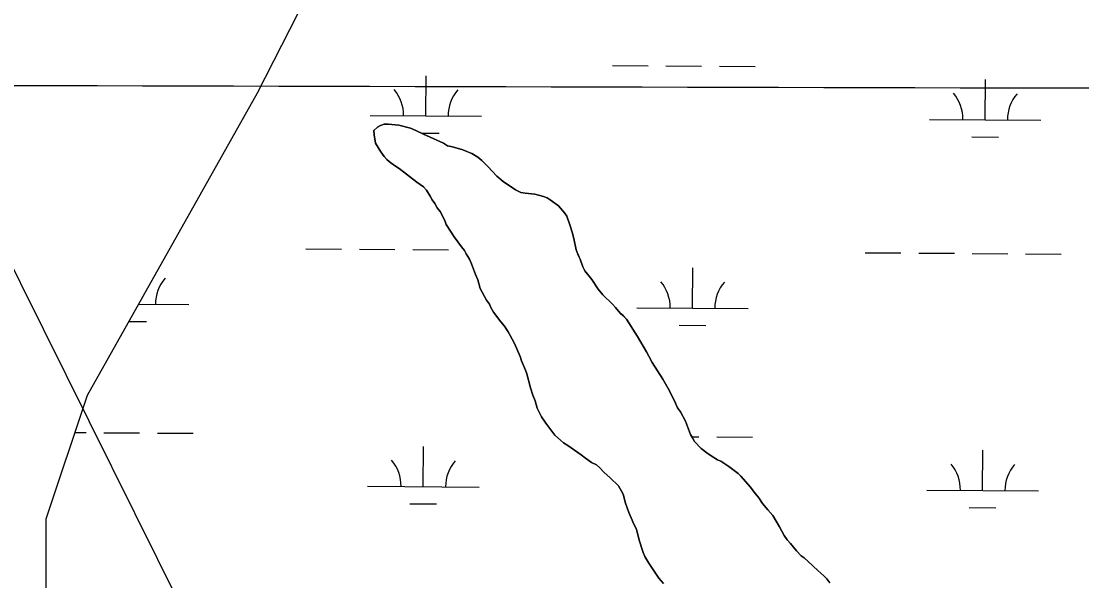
# Model space of a CAD drawing. Extents: x 3172231 to 3210228, y 940198 to 965780.
# Drawn here: x 3193675 to 3194627, y 951303 to 951805 of the extents above; entities that cross this region are included whole.
import ezdxf

# ---------------------------------------------------------------- set-up
doc = ezdxf.new("R2010")
doc.units = 0
for name, color, linetype in [('V-GRID-MAJR', 7, 'Continuous'), ('V-SITE-VEGE', 7, 'Continuous'), ('V-TOPO-BNDY', 7, 'Continuous'), ('V-TOPO-SHOR', 7, 'Continuous'), ('V-WETL-SWMP', 7, 'Continuous')]:
    doc.layers.add(name, color=color, linetype=linetype)

msp = doc.modelspace()

# ---------------------------------------------------------------- linework, layer by layer
at = {"layer": 'V-GRID-MAJR'}
msp.add_spline([(3176504.317, 951793.007), (3181720.753, 951778.211), (3186937.193, 951764.175), (3192153.634, 951750.897), (3197370.077, 951738.379), (3202586.522, 951726.618), (3207802.969, 951715.617)], degree=3, dxfattribs=at)
at = {"layer": 'V-SITE-VEGE'}
for points in [[(3194349.204, 951361.081), (3194344.678, 951366.205), (3194340.144, 951372.023), (3194336.65, 951377.157), (3194332.466, 951382.288), (3194329.324, 951386.738), (3194320.616, 951396.65), (3194318.183, 951399.04), (3194309.856, 951405.164), (3194302.576, 951409.919), (3194299.807, 951411.271), (3194293.917, 951414.663), (3194290.103, 951417.384), (3194284.893, 951421.47), (3194278.981, 951427.618), (3194277.223, 951431.047), (3194275.474, 951433.787), (3194270.883, 951445.804), (3194266.324, 951454.377), (3194263.881, 951457.8), (3194262.117, 951461.918), (3194259.307, 951467.751), (3194255.447, 951475.294), (3194250.544, 951483.518), (3194241.101, 951498.592), (3194237.949, 951504.076), (3194235.844, 951508.191), (3194227.789, 951521.898), (3194217.997, 951537.313), (3194214.866, 951540.729), (3194212.433, 951542.775), (3194208.251, 951547.901), (3194205.464, 951550.979), (3194196.774, 951559.167), (3194192.592, 951564.298), (3194186.997, 951572.86), (3194180.722, 951580.727), (3194178.962, 951584.501), (3194176.486, 951591.368), (3194175.086, 951594.112), (3194172.964, 951599.605), (3194170.799, 951609.925), (3194169.372, 951615.424), (3194167.594, 951621.265), (3194164.411, 951629.848), (3194162.316, 951632.93), (3194157.09, 951639.084), (3194149.459, 951644.528), (3194146.686, 951646.224), (3194143.573, 951647.573), (3194135.629, 951649.566), (3194127.005, 951650.52), (3194123.208, 951651.174), (3194118.36, 951653.539), (3194107.266, 951661.016), (3194101.708, 951665.788), (3194093.702, 951674.328), (3194088.138, 951679.79), (3194084.662, 951682.858), (3194079.122, 951685.91), (3194074.623, 951687.933), (3194071.166, 951689.281), (3194061.835, 951691.949), (3194057.346, 951692.943), (3194053.879, 951695.32), (3194035.885, 951703.422), (3194028.965, 951706.804), (3194024.119, 951708.827), (3194013.756, 951711.485), (3194004.1, 951712.429), (3194000.655, 951712.399), (3193997.219, 951711.332), (3193994.479, 951709.583), (3193991.402, 951706.797), (3193991.441, 951702.663), (3193992.887, 951695.441), (3193997.444, 951687.559), (3194000.58, 951683.452), (3194003.021, 951680.718), (3194005.45, 951678.674), (3194009.959, 951675.271), (3194014.121, 951672.555), (3194029.741, 951660.293), (3194035.981, 951656.216), (3194038.422, 951653.138), (3194041.92, 951647.657), (3194043.672, 951644.573), (3194046.115, 951641.151), (3194048.218, 951637.378), (3194050.661, 951633.956), (3194054.872, 951626.069), (3194056.283, 951622.293), (3194060.129, 951616.47), (3194063.277, 951611.33), (3194069.908, 951602.433), (3194072.698, 951599.017), (3194074.105, 951595.927), (3194077.251, 951591.133), (3194079.012, 951587.014), (3194082.547, 951577.399), (3194084.66, 951572.596)], [(3194084.66, 951572.596), (3194086.798, 951565.033), (3194092.41, 951554.406), (3194095.199, 951550.984), (3194096.26, 951547.891), (3194098.712, 951543.781), (3194105.343, 951534.882), (3194108.478, 951531.122), (3194111.972, 951525.984), (3194117.234, 951516.043), (3194119.693, 951510.894), (3194122.515, 951504.031), (3194123.931, 951499.908), (3194127.453, 951491.671), (3194128.52, 951488.237), (3194131.738, 951475.863), (3194133.865, 951469.336), (3194135.981, 951464.185), (3194137.765, 951457.654), (3194141.629, 951449.765), (3194145.473, 951443.945), (3194153.842, 951433.34), (3194158.708, 951428.906), (3194161.487, 951426.52), (3194165.298, 951424.145), (3194177.441, 951415.644), (3194181.258, 951412.576), (3194186.462, 951408.836), (3194190.96, 951406.81), (3194194.087, 951404.083), (3194197.571, 951399.98), (3194203.477, 951394.867), (3194210.78, 951387.699), (3194214.985, 951380.502), (3194217.127, 951372.253), (3194219.959, 951364.007), (3194223.123, 951357.146), (3194224.188, 951354.054), (3194226.642, 951349.598), (3194227.705, 951346.507), (3194229.499, 951338.944), (3194233.046, 951327.948), (3194234.455, 951324.516), (3194237.959, 951318.347), (3194247.044, 951304.992), (3194251.224, 951300.208)], [(3194400.421, 951300.912), (3194397.631, 951304.333), (3194395.194, 951307.067), (3194389.636, 951311.839), (3194380.944, 951320.026), (3194377.471, 951323.096), (3194374.696, 951325.138), (3194370.52, 951329.578), (3194365.289, 951336.077), (3194362.156, 951339.493), (3194359.365, 951343.257), (3194355.156, 951351.144), (3194349.204, 951361.081)]]:
    msp.add_lwpolyline(points, dxfattribs=at)
at = {"layer": 'V-TOPO-BNDY'}
msp.add_line((3192802.44, 953324.154), (3194332.024, 950245.511), dxfattribs=at)
at = {"layer": 'V-TOPO-SHOR'}
for points in [[(3194084.66, 951572.594), (3194082.547, 951577.399), (3194079.012, 951587.014), (3194077.251, 951591.133), (3194074.105, 951595.927), (3194072.698, 951599.015), (3194069.908, 951602.433), (3194063.277, 951611.332), (3194060.129, 951616.47), (3194056.283, 951622.293), (3194054.872, 951626.069), (3194050.661, 951633.956), (3194048.218, 951637.378), (3194046.115, 951641.151), (3194043.672, 951644.573), (3194041.92, 951647.657), (3194038.422, 951653.138), (3194035.981, 951656.216), (3194029.741, 951660.293), (3194014.121, 951672.553), (3194009.959, 951675.271), (3194005.45, 951678.674), (3194003.019, 951680.718), (3194000.58, 951683.452), (3193997.442, 951687.559), (3193992.887, 951695.441), (3193991.441, 951702.663), (3193991.402, 951706.797), (3193994.479, 951709.583), (3193997.219, 951711.332), (3194000.655, 951712.399), (3194004.1, 951712.429), (3194013.756, 951711.485), (3194024.119, 951708.827), (3194028.963, 951706.804), (3194035.885, 951703.422), (3194053.879, 951695.32), (3194057.346, 951692.943), (3194061.835, 951691.949), (3194071.166, 951689.281), (3194074.623, 951687.933), (3194079.122, 951685.91), (3194084.662, 951682.858), (3194088.138, 951679.79), (3194093.702, 951674.328), (3194101.708, 951665.788), (3194107.266, 951661.016), (3194118.36, 951653.539), (3194123.208, 951651.174), (3194127.005, 951650.52), (3194135.629, 951649.566), (3194143.573, 951647.573), (3194146.686, 951646.224), (3194149.459, 951644.528), (3194157.09, 951639.084), (3194162.316, 951632.93), (3194164.411, 951629.85), (3194167.594, 951621.265), (3194169.372, 951615.424), (3194170.799, 951609.925), (3194172.964, 951599.605), (3194175.083, 951594.112), (3194176.486, 951591.368), (3194178.962, 951584.501), (3194180.722, 951580.727), (3194186.997, 951572.86), (3194192.592, 951564.298), (3194196.774, 951559.167), (3194205.464, 951550.979), (3194208.251, 951547.903), (3194212.433, 951542.775), (3194214.864, 951540.729), (3194217.997, 951537.313), (3194227.789, 951521.9), (3194235.844, 951508.191), (3194237.949, 951504.076), (3194241.101, 951498.592), (3194250.544, 951483.518), (3194255.447, 951475.294), (3194259.307, 951467.751), (3194262.117, 951461.918), (3194263.881, 951457.8), (3194266.324, 951454.377), (3194270.883, 951445.804), (3194275.474, 951433.787), (3194277.223, 951431.047), (3194278.979, 951427.618), (3194284.893, 951421.47), (3194290.101, 951417.384), (3194293.917, 951414.663), (3194299.807, 951411.271), (3194302.576, 951409.919), (3194309.856, 951405.164), (3194318.183, 951399.038), (3194320.616, 951396.65), (3194329.324, 951386.738), (3194332.466, 951382.288), (3194336.65, 951377.157), (3194340.144, 951372.021), (3194344.678, 951366.207), (3194349.204, 951361.081)], [(3194251.224, 951300.208), (3194247.044, 951304.992), (3194237.959, 951318.347), (3194234.457, 951324.518), (3194233.046, 951327.948), (3194229.499, 951338.944), (3194227.705, 951346.507), (3194226.642, 951349.598), (3194224.188, 951354.054), (3194223.125, 951357.146), (3194219.959, 951364.007), (3194217.127, 951372.253), (3194214.983, 951380.502), (3194210.78, 951387.699), (3194203.477, 951394.867), (3194197.571, 951399.98), (3194194.087, 951404.083), (3194190.96, 951406.81), (3194186.462, 951408.836), (3194181.258, 951412.578), (3194177.439, 951415.644), (3194165.298, 951424.145), (3194161.487, 951426.52), (3194158.708, 951428.906), (3194153.842, 951433.34), (3194145.473, 951443.945), (3194141.629, 951449.765), (3194137.765, 951457.654), (3194135.981, 951464.185), (3194133.865, 951469.336), (3194131.738, 951475.863), (3194128.52, 951488.237), (3194127.453, 951491.671), (3194123.931, 951499.908), (3194122.515, 951504.031), (3194119.693, 951510.896), (3194117.234, 951516.043), (3194111.972, 951525.986), (3194108.478, 951531.122), (3194105.343, 951534.882), (3194098.712, 951543.781), (3194096.26, 951547.891), (3194095.199, 951550.984), (3194092.41, 951554.404), (3194086.798, 951565.033), (3194084.66, 951572.594)], [(3194349.204, 951361.081), (3194355.156, 951351.144), (3194359.365, 951343.257), (3194362.156, 951339.493), (3194365.289, 951336.077), (3194370.52, 951329.578), (3194374.696, 951325.138), (3194377.471, 951323.096), (3194380.944, 951320.026), (3194389.636, 951311.839), (3194395.194, 951307.067), (3194397.631, 951304.333), (3194400.421, 951300.912)]]:
    msp.add_lwpolyline(points, dxfattribs=at)
at = {"layer": 'V-WETL-SWMP'}
for p, q in [((3193886.958, 951740.574), (3193956.004, 951876.06)), ((3194205.315, 951765.075), (3194237.314, 951764.857)), ((3194253.314, 951764.748), (3194285.313, 951764.53)), ((3194301.312, 951764.421), (3194333.312, 951764.203)), ((3194037.939, 951719.783), (3194038.184, 951755.782)), ((3194539.835, 951716.366), (3194540.08, 951752.366)), ((3193734.222, 951469.291), (3193886.958, 951740.574)), ((3193987.94, 951720.123), (3194087.937, 951719.443)), ((3194489.836, 951716.707), (3194589.834, 951716.026)), ((3193994.478, 951709.583), (3193991.403, 951706.798)), ((3193991.403, 951706.798), (3193991.442, 951702.663)), ((3193997.219, 951711.332), (3193994.478, 951709.583)), ((3194000.655, 951712.398), (3193997.219, 951711.332)), ((3194004.1, 951712.43), (3194000.655, 951712.398)), ((3194013.757, 951711.486), (3194004.1, 951712.43)), ((3194024.119, 951708.826), (3194013.757, 951711.486)), ((3194028.962, 951706.804), (3194024.119, 951708.826)), ((3194035.886, 951703.423), (3194028.962, 951706.804)), ((3193991.442, 951702.663), (3193992.888, 951695.441)), ((3194033.929, 951704.379), (3194049.833, 951704.271)), ((3194053.879, 951695.321), (3194035.886, 951703.423)), ((3194527.73, 951701.017), (3194551.73, 951700.854)), ((3193992.888, 951695.441), (3193997.441, 951687.558)), ((3193997.441, 951687.558), (3194000.58, 951683.452)), ((3194057.347, 951692.942), (3194053.879, 951695.321)), ((3194061.836, 951691.95), (3194057.347, 951692.942)), ((3194071.165, 951689.28), (3194061.836, 951691.95)), ((3194074.623, 951687.934), (3194071.165, 951689.28)), ((3194079.122, 951685.909), (3194074.623, 951687.934)), ((3194000.58, 951683.452), (3194003.018, 951680.718)), ((3194003.018, 951680.718), (3194005.449, 951678.674)), ((3194005.449, 951678.674), (3194009.96, 951675.27)), ((3194084.663, 951682.859), (3194079.122, 951685.909)), ((3194088.138, 951679.79), (3194084.663, 951682.859)), ((3194093.702, 951674.329), (3194088.138, 951679.79)), ((3194009.96, 951675.27), (3194014.121, 951672.552)), ((3194014.121, 951672.552), (3194029.741, 951660.293)), ((3194101.707, 951665.789), (3194093.702, 951674.329)), ((3194029.741, 951660.293), (3194035.982, 951656.216)), ((3194107.265, 951661.017), (3194101.707, 951665.789)), ((3194118.361, 951653.54), (3194107.265, 951661.017)), ((3194035.982, 951656.216), (3194038.423, 951653.138)), ((3194038.423, 951653.138), (3194041.92, 951647.657)), ((3194123.208, 951651.173), (3194118.361, 951653.54)), ((3194127.004, 951650.52), (3194123.208, 951651.173)), ((3194135.628, 951649.566), (3194127.004, 951650.52)), ((3194143.572, 951647.573), (3194135.628, 951649.566)), ((3194041.92, 951647.657), (3194043.671, 951644.573)), ((3194043.671, 951644.573), (3194046.115, 951641.15)), ((3194046.115, 951641.15), (3194048.218, 951637.379)), ((3194146.685, 951646.224), (3194143.572, 951647.573)), ((3194149.458, 951644.527), (3194146.685, 951646.224)), ((3194157.089, 951639.085), (3194149.458, 951644.527)), ((3194048.218, 951637.379), (3194050.662, 951633.956)), ((3194050.662, 951633.956), (3194054.871, 951626.07)), ((3194162.316, 951632.931), (3194157.089, 951639.085)), ((3194164.412, 951629.85), (3194162.316, 951632.931)), ((3194054.871, 951626.07), (3194056.284, 951622.293)), ((3194056.284, 951622.293), (3194060.129, 951616.471)), ((3194167.593, 951621.265), (3194164.412, 951629.85)), ((3194169.371, 951615.424), (3194167.593, 951621.265)), ((3194060.129, 951616.471), (3194063.278, 951611.331)), ((3194063.278, 951611.331), (3194069.908, 951602.434)), ((3194170.8, 951609.924), (3194169.371, 951615.424)), ((3194069.908, 951602.434), (3194072.697, 951599.015)), ((3194172.964, 951599.606), (3194170.8, 951609.924)), ((3193930.28, 951600.442), (3193962.279, 951600.224)), ((3193978.279, 951600.115), (3194010.278, 951599.897)), ((3194026.277, 951599.788), (3194058.277, 951599.571)), ((3194072.697, 951599.015), (3194074.104, 951595.926)), ((3194074.104, 951595.926), (3194077.25, 951591.132)), ((3194175.083, 951594.113), (3194172.964, 951599.606)), ((3194176.487, 951591.369), (3194175.083, 951594.113)), ((3194432.176, 951597.025), (3194464.175, 951596.808)), ((3194480.175, 951596.699), (3194512.174, 951596.481)), ((3194528.174, 951596.372), (3194560.173, 951596.154)), ((3194576.173, 951596.045), (3194608.172, 951595.827)), ((3194077.25, 951591.132), (3194079.012, 951587.013)), ((3194079.012, 951587.013), (3194082.547, 951577.398)), ((3194178.963, 951584.501), (3194176.487, 951591.369)), ((3194180.721, 951580.727), (3194178.963, 951584.501)), ((3194277.242, 951547.337), (3194277.487, 951583.336)), ((3194082.547, 951577.398), (3194084.66, 951572.594)), ((3194186.997, 951572.86), (3194180.721, 951580.727)), ((3194084.66, 951572.594), (3194086.798, 951565.033)), ((3194086.798, 951565.033), (3194092.41, 951554.403)), ((3194192.591, 951564.298), (3194186.997, 951572.86)), ((3194196.773, 951559.168), (3194192.591, 951564.298)), ((3194092.41, 951554.403), (3194095.199, 951550.984)), ((3194205.464, 951550.98), (3194196.773, 951559.168)), ((3193780.068, 951550.721), (3193825.345, 951550.413)), ((3194095.199, 951550.984), (3194096.261, 951547.892)), ((3194096.261, 951547.892), (3194098.712, 951543.78)), ((3194208.25, 951547.904), (3194205.464, 951550.98)), ((3194212.433, 951542.775), (3194208.25, 951547.904)), ((3194227.243, 951547.677), (3194327.241, 951546.997)), ((3193771.413, 951535.349), (3193787.241, 951535.241)), ((3194098.712, 951543.78), (3194105.342, 951534.883)), ((3194214.864, 951540.73), (3194212.433, 951542.775)), ((3194217.997, 951537.314), (3194214.864, 951540.73)), ((3194227.789, 951521.899), (3194217.997, 951537.314)), ((3194105.342, 951534.883), (3194108.478, 951531.122)), ((3194108.478, 951531.122), (3194111.972, 951525.986)), ((3194111.972, 951525.986), (3194117.234, 951516.042)), ((3194265.137, 951531.988), (3194289.137, 951531.825)), ((3194235.843, 951508.191), (3194227.789, 951521.899)), ((3194117.234, 951516.042), (3194119.694, 951510.896)), ((3194119.694, 951510.896), (3194122.515, 951504.031)), ((3194237.948, 951504.076), (3194235.843, 951508.191)), ((3194122.515, 951504.031), (3194123.931, 951499.909)), ((3194123.931, 951499.909), (3194127.454, 951491.672)), ((3194241.101, 951498.592), (3194237.948, 951504.076)), ((3194250.545, 951483.518), (3194241.101, 951498.592)), ((3194127.454, 951491.672), (3194128.52, 951488.237)), ((3194128.52, 951488.237), (3194131.737, 951475.862)), ((3194255.446, 951475.294), (3194250.545, 951483.518)), ((3193697.258, 951358.354), (3193734.222, 951469.291)), ((3194131.737, 951475.862), (3194133.865, 951469.335)), ((3194133.865, 951469.335), (3194135.981, 951464.186)), ((3194259.307, 951467.75), (3194255.446, 951475.294)), ((3194135.981, 951464.186), (3194137.765, 951457.655)), ((3194262.118, 951461.918), (3194259.307, 951467.75)), ((3194263.88, 951457.8), (3194262.118, 951461.918)), ((3194137.765, 951457.655), (3194141.629, 951449.766)), ((3194141.629, 951449.766), (3194145.473, 951443.944)), ((3194266.324, 951454.377), (3194263.88, 951457.8)), ((3194270.883, 951445.805), (3194266.324, 951454.377)), ((3194145.473, 951443.944), (3194153.842, 951433.34)), ((3194275.475, 951433.787), (3194270.883, 951445.805)), ((3193723.021, 951435.675), (3193733.153, 951435.606)), ((3193749.153, 951435.497), (3193781.152, 951435.279)), ((3193797.152, 951435.17), (3193829.151, 951434.952)), ((3194153.842, 951433.34), (3194158.708, 951428.906)), ((3194277.223, 951431.047), (3194275.475, 951433.787)), ((3194276.675, 951431.906), (3194283.048, 951431.863)), ((3194278.978, 951427.618), (3194277.223, 951431.047)), ((3194299.048, 951431.754), (3194331.047, 951431.536)), ((3194035.674, 951387.116), (3194035.919, 951423.115)), ((3194158.708, 951428.906), (3194161.487, 951426.52)), ((3194161.487, 951426.52), (3194165.299, 951424.144)), ((3194165.299, 951424.144), (3194177.439, 951415.643)), ((3194284.894, 951421.47), (3194278.978, 951427.618)), ((3194290.101, 951417.384), (3194284.894, 951421.47)), ((3194177.439, 951415.643), (3194181.258, 951412.577)), ((3194181.258, 951412.577), (3194186.462, 951408.835)), ((3194293.916, 951414.663), (3194290.101, 951417.384)), ((3194299.806, 951411.272), (3194293.916, 951414.663)), ((3194537.57, 951383.699), (3194537.815, 951419.698)), ((3194186.462, 951408.835), (3194190.96, 951406.81)), ((3194190.96, 951406.81), (3194194.087, 951404.082)), ((3194194.087, 951404.082), (3194197.571, 951399.98)), ((3194302.575, 951409.92), (3194299.806, 951411.272)), ((3194309.856, 951405.164), (3194302.575, 951409.92)), ((3194318.183, 951399.039), (3194309.856, 951405.164)), ((3194197.571, 951399.98), (3194203.477, 951394.866)), ((3194203.477, 951394.866), (3194210.78, 951387.698)), ((3194320.617, 951396.65), (3194318.183, 951399.039)), ((3194329.324, 951386.738), (3194320.617, 951396.65)), ((3193985.675, 951387.456), (3194085.673, 951386.775)), ((3194210.78, 951387.698), (3194214.982, 951380.501)), ((3194332.467, 951382.288), (3194329.324, 951386.738)), ((3194487.572, 951384.039), (3194587.569, 951383.359)), ((3194214.982, 951380.501), (3194217.127, 951372.252)), ((3194336.65, 951377.158), (3194332.467, 951382.288)), ((3194340.144, 951372.022), (3194336.65, 951377.158)), ((3194023.569, 951371.767), (3194047.569, 951371.603)), ((3194217.127, 951372.252), (3194219.96, 951364.008)), ((3194219.96, 951364.008), (3194223.126, 951357.146)), ((3194344.678, 951366.207), (3194340.144, 951372.022)), ((3194349.205, 951361.08), (3194344.678, 951366.207)), ((3194525.466, 951368.35), (3194549.465, 951368.187)), ((3193697.258, 951210.438), (3193697.258, 951358.354)), ((3194223.126, 951357.146), (3194224.188, 951354.055)), ((3194355.156, 951351.143), (3194349.205, 951361.08)), ((3194224.188, 951354.055), (3194226.642, 951349.598)), ((3194226.642, 951349.598), (3194227.704, 951346.507)), ((3194227.704, 951346.507), (3194229.498, 951338.943)), ((3194359.364, 951343.257), (3194355.156, 951351.143)), ((3194229.498, 951338.943), (3194233.046, 951327.949)), ((3194362.156, 951339.493), (3194359.364, 951343.257)), ((3194365.289, 951336.076), (3194362.156, 951339.493)), ((3194370.519, 951329.578), (3194365.289, 951336.076)), ((3194233.046, 951327.949), (3194234.457, 951324.517)), ((3194374.695, 951325.138), (3194370.519, 951329.578)), ((3194234.457, 951324.517), (3194237.96, 951318.347)), ((3194237.96, 951318.347), (3194247.044, 951304.993)), ((3194377.471, 951323.096), (3194374.695, 951325.138)), ((3194380.945, 951320.027), (3194377.471, 951323.096)), ((3194389.636, 951311.838), (3194380.945, 951320.027)), ((3194395.194, 951307.066), (3194389.636, 951311.838)), ((3194397.632, 951304.332), (3194395.194, 951307.066)), ((3194247.044, 951304.993), (3194251.224, 951300.208)), ((3194400.42, 951300.913), (3194397.632, 951304.332))]:
    msp.add_line(p, q, dxfattribs=at)
for centre, start, end in [((3193982.7, 951720.634), 358.838165, 40.381824), ((3194093.183, 951719.882), 138.838162, 180.381821), ((3194484.596, 951717.217), 358.838165, 40.381824), ((3194595.08, 951716.465), 138.838162, 180.381821), ((3193830.591, 951550.852), 138.838162, 180.381821), ((3194222.004, 951548.188), 358.838165, 40.381824), ((3194332.487, 951547.436), 138.838162, 180.381821), ((3193980.436, 951387.966), 358.838165, 40.381824), ((3194090.919, 951387.214), 138.838162, 180.381821), ((3194482.332, 951384.55), 358.838165, 40.381824), ((3194592.815, 951383.798), 138.838162, 180.381821)]:
    msp.add_arc(centre, 35.246, start, end, dxfattribs=at)

doc.saveas('drawing.dxf')
